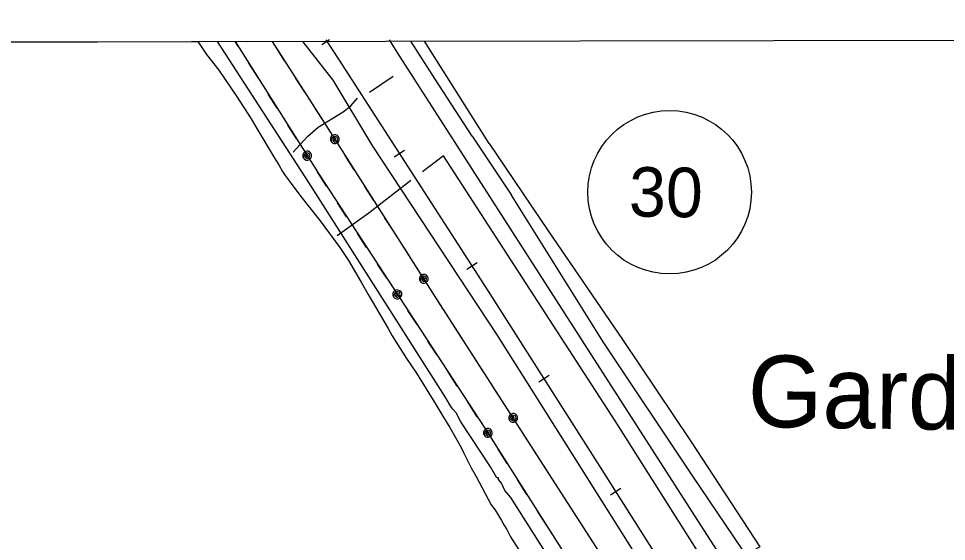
# Model space of a CAD drawing. Extents: x 3329297 to 3367176, y 649250 to 674653.
# Drawn here: x 3339953 to 3341826, y 671820 to 672876 of the extents above; entities that cross this region are included whole.
import ezdxf

# ---------------------------------------------------------------- set-up
doc = ezdxf.new("R2010")
doc.units = 0
for name, color, linetype in [('V-DTCH-CNTR', 7, 'Continuous'), ('V-GRID-FRAM', 7, 'Continuous'), ('V-RAIL-TRAK', 7, 'Continuous'), ('V-ROAD-CNTR', 7, 'Continuous'), ('V-ROAD-IDEN', 7, 'Continuous'), ('V-SITE-VEGE', 7, 'Continuous'), ('V-TOPO-GNAM-IDEN', 7, 'Continuous'), ('V-TOPO-SHOR', 7, 'Continuous'), ('V-UTIL-LINE', 7, 'Continuous')]:
    doc.layers.add(name, color=color, linetype=linetype)

msp = doc.modelspace()

# ---------------------------------------------------------------- linework, layer by layer
at = {"layer": 'V-DTCH-CNTR'}
for points in [[(3340903.1, 672623.8), (3340772.5, 672830), (3340772.4, 672830.2)], [(3340903.1, 672623.8), (3341022.4, 672447.2), (3341172.2, 672227.9), (3341309.4, 672023.3), (3341449.3, 671809.2), (3341414.2, 671789.5), (3341384.4, 671771.5)]]:
    msp.add_lwpolyline(points, dxfattribs=at)
at = {"layer": 'V-GRID-FRAM'}
msp.add_lwpolyline([(3333403.5, 672816.3), (3364945.5, 672875.9), (3364987.9, 654691.7), (3333429.9, 654632), (3333403.5, 672816.3)], dxfattribs=at)
at = {"layer": 'V-RAIL-TRAK'}
for points in [[(3340580.5, 672832.8), (3340565, 672822.8)], [(3340573.5, 672832.8), (3340598.7, 672793.7), (3340899.8, 672327.4), (3341125.8, 671972.3), (3341321.3, 671663.4)], [(3340732.5, 672609.6), (3340711.5, 672596)], [(3340879, 672382.7), (3340858, 672369.2)], [(3341024.3, 672155.1), (3341003.2, 672141.7)], [(3341169.1, 671927.2), (3341148, 671913.8)]]:
    msp.add_lwpolyline(points, dxfattribs=at)
at = {"layer": 'V-ROAD-CNTR'}
msp.add_lwpolyline([(3340701.3, 672833), (3340716.8, 672808.4), (3341021, 672334.1), (3341348, 671825.1), (3341552.7, 671511.3), (3341655, 671351), (3341738.7, 671214.1), (3341772.7, 671157.9), (3341799.2, 671111.6), (3341825.2, 671066), (3341865, 670988.8), (3341920.5, 670864.6), (3342017, 670640.3)], dxfattribs=at)
at = {"layer": 'V-ROAD-IDEN'}
msp.add_circle((3341267.4, 672525.3), 165, dxfattribs=at)
at = {"layer": 'V-SITE-VEGE'}
for p, q in [((3338554.2, 672826), (3340315, 672829.3)), ((3340315, 672829.3), (3340332.8, 672803.2)), ((3340332.8, 672803.2), (3340357.2, 672771.9)), ((3340357.2, 672771.9), (3340392.8, 672719.1)), ((3340392.8, 672719.1), (3340400.4, 672707.5)), ((3340400.4, 672707.5), (3340422.4, 672673.7)), ((3340422.4, 672673.7), (3340434.2, 672653.8)), ((3340434.2, 672653.8), (3340469, 672595.2)), ((3340469, 672595.2), (3340478.3, 672580.3)), ((3340478.3, 672580.3), (3340485.9, 672567.1)), ((3340485.9, 672567.1), (3340491, 672558.8)), ((3340491, 672558.8), (3340503.6, 672543.2)), ((3340503.6, 672543.2), (3340523, 672516.8)), ((3340523, 672516.8), (3340538.2, 672497)), ((3340538.2, 672497), (3340561.8, 672467.3)), ((3340561.8, 672467.3), (3340601.5, 672413.7)), ((3340601.5, 672413.7), (3340619.3, 672387.3)), ((3340619.3, 672387.3), (3340644.7, 672343.5)), ((3340644.7, 672343.5), (3340660.8, 672315.4)), ((3340660.8, 672315.4), (3340698.9, 672250.1)), ((3340698.9, 672250.1), (3340707.4, 672235.2)), ((3340707.4, 672235.2), (3340736.2, 672189.8)), ((3340736.2, 672189.8), (3340756.5, 672160.1)), ((3340756.5, 672160.1), (3340795.4, 672096.5)), ((3340795.4, 672096.5), (3340809.8, 672073.4)), ((3340809.8, 672073.4), (3340823.4, 672050.3)), ((3340823.4, 672050.3), (3340846.3, 672009.8)), ((3340846.3, 672009.8), (3340851.4, 671999.8)), ((3340851.4, 671999.8), (3340866.7, 671969.2)), ((3340866.7, 671969.2), (3340876.9, 671951.1)), ((3340876.9, 671951.1), (3340907.4, 671894)), ((3340907.4, 671894), (3340914.2, 671884.9)), ((3340914.2, 671884.9), (3340921.8, 671872.6)), ((3340921.8, 671872.6), (3340927.7, 671862.6)), ((3340927.7, 671862.6), (3340932.8, 671853.6)), ((3340932.8, 671853.6), (3340938.7, 671844.5)), ((3340938.7, 671844.5), (3340946.4, 671829.6)), ((3340946.4, 671829.6), (3340963.3, 671803.2))]:
    msp.add_line(p, q, dxfattribs=at)
at = {"layer": 'V-TOPO-SHOR'}
for p, q in [((3340661.5, 672727.6), (3340709.3, 672759.9)), ((3340868.8, 672638.2), (3340948.2, 672519.4))]:
    msp.add_line(p, q, dxfattribs=at)
for points in [[(3341521, 671225.4), (3341481.8, 671294.5), (3341488.9, 671301.7), (3341275.3, 671661.4), (3341213, 671771.3), (3340988.8, 672127.5), (3340919.4, 672237.4), (3340668.5, 672618.4), (3340588.4, 672751.3), (3340527.9, 672829.2)], [(3340868.8, 672638.2), (3340794.2, 672753.5), (3340744.9, 672830.2)], [(3340507.6, 672606), (3340536.3, 672638.1), (3340557.9, 672656.5), (3340608.4, 672687.9), (3340623.7, 672699.9), (3340637.1, 672715.5)], [(3341585.5, 671265.5), (3341605.3, 671288.5), (3341611.9, 671303.9), (3341612.9, 671319.8), (3341607.3, 671341.1), (3341526, 671466.9), (3341354.3, 671752.3), (3341157.6, 672063.7), (3340946.9, 672389), (3340810.7, 672598.6), (3340768.2, 672566.7)], [(3340745, 672549.1), (3340660, 672483), (3340596.6, 672437.5)], [(3341413.5, 671804.6), (3341313, 671954.2), (3341133.1, 672223.4), (3340948.2, 672519.4)]]:
    msp.add_lwpolyline(points, dxfattribs=at)
at = {"layer": 'V-UTIL-LINE'}
for points in [[(3341159, 671574.8), (3340947.1, 671909), (3340934.4, 671923.5), (3340928.1, 671938.1), (3340921.8, 671945.3), (3340921.8, 671949), (3340918.6, 671949), (3340906, 671970.8), (3340845.9, 672061.6), (3340836.4, 672079.8), (3340830.1, 672087), (3340826.9, 672090.7), (3340814.2, 672112.5), (3340539.1, 672544.8), (3340354.6, 672829.4)], [(3340396.5, 672820), (3340390.6, 672829.5)], [(3340390.6, 672829.5), (3340559.7, 672560.8), (3340894.2, 672049), (3341215.5, 671543), (3341328.2, 671346.1)], [(3341392.5, 671384.2), (3341268.6, 671577.1), (3341035.9, 671938.4), (3340792.6, 672316.9), (3340569.1, 672667.8), (3340465.4, 672829.6)], [(3340490.9, 672789.9), (3340472.5, 672818.5)], [(3340436, 672757.4), (3340417.8, 672786.1)], [(3340530.8, 672727.5), (3340512.4, 672756.2)], [(3340475.4, 672694.7), (3340457.3, 672723.5)], [(3340570.7, 672665.2), (3340569.1, 672667.8), (3340552.4, 672693.9)], [(3340514.8, 672632.1), (3340496.7, 672660.9)], [(3340591.7, 672632.4), (3340590.5, 672629.7), (3340592.8, 672630.2), (3340593.8, 672632.7), (3340592, 672635), (3340589, 672633.3), (3340587.9, 672628.8), (3340591.5, 672626.5), (3340596.1, 672627.9), (3340597.3, 672632.3), (3340595.8, 672636.5), (3340591.2, 672638), (3340586.4, 672635.3), (3340584.1, 672627.5), (3340586.5, 672625), (3340589.7, 672623.6), (3340593.2, 672623.5), (3340596.5, 672624.8), (3340599, 672627.2), (3340600.4, 672630.4), (3340600.5, 672633.9), (3340599.2, 672637.2), (3340596.8, 672639.7), (3340593.6, 672641.1), (3340590.1, 672641.2), (3340586.8, 672639.9), (3340584.3, 672637.5), (3340582.9, 672634.3), (3340582.8, 672630.8), (3340584.1, 672627.5)], [(3340535.6, 672599.1), (3340534.4, 672596.5), (3340536.7, 672596.9), (3340537.7, 672599.5), (3340535.9, 672601.8), (3340532.9, 672600.1), (3340531.8, 672595.6), (3340535.4, 672593.2), (3340540, 672594.6), (3340541.3, 672599), (3340539.8, 672603.2), (3340535.2, 672604.8), (3340530.4, 672602.1), (3340528, 672594.3), (3340530.4, 672591.8), (3340533.6, 672590.3), (3340537.1, 672590.2), (3340540.4, 672591.5), (3340542.9, 672593.9), (3340544.3, 672597.1), (3340544.4, 672600.6), (3340543.2, 672603.9), (3340540.8, 672606.4), (3340537.6, 672607.9), (3340534.1, 672608), (3340530.8, 672606.7), (3340528.2, 672604.3), (3340526.8, 672601.1), (3340526.7, 672597.6), (3340528, 672594.3)], [(3340630.9, 672570.8), (3340612.6, 672599.5)], [(3340574.9, 672537.6), (3340559.7, 672560.8), (3340556.3, 672566.1)], [(3340670.6, 672508.4), (3340652.4, 672537)], [(3340615.3, 672475.6), (3340596.7, 672504.1)], [(3340710.4, 672446), (3340692.1, 672474.6)], [(3340655.8, 672413.7), (3340637.2, 672442.2)], [(3340750.2, 672383.5), (3340731.9, 672412.2)], [(3340696.3, 672351.8), (3340677.7, 672380.2)], [(3340771.1, 672350.7), (3340770, 672348), (3340772.3, 672348.5), (3340773.3, 672351.1), (3340771.4, 672353.3), (3340768.5, 672351.6), (3340767.4, 672347.1), (3340770.9, 672344.8), (3340775.6, 672346.2), (3340776.8, 672350.6), (3340775.3, 672354.8), (3340770.7, 672356.3), (3340765.9, 672353.6), (3340763.5, 672345.8), (3340766, 672343.3), (3340769.2, 672341.9), (3340772.7, 672341.8), (3340775.9, 672343.1), (3340778.5, 672345.5), (3340779.9, 672348.7), (3340780, 672352.2), (3340778.7, 672355.5), (3340776.3, 672358), (3340773.1, 672359.4), (3340769.5, 672359.5), (3340766.3, 672358.3), (3340763.7, 672355.8), (3340762.3, 672352.6), (3340762.2, 672349.1), (3340763.5, 672345.8)], [(3340717.7, 672319.1), (3340716.6, 672316.5), (3340718.8, 672317), (3340719.8, 672319.5), (3340718, 672321.8), (3340715, 672320.1), (3340714, 672315.5), (3340717.6, 672313.2), (3340722.2, 672314.7), (3340723.4, 672319.1), (3340721.8, 672323.3), (3340717.2, 672324.8), (3340712.4, 672322), (3340710.1, 672314.2), (3340712.6, 672311.7), (3340715.8, 672310.3), (3340719.3, 672310.3), (3340722.6, 672311.6), (3340725.1, 672314), (3340726.5, 672317.3), (3340726.5, 672320.8), (3340725.2, 672324), (3340722.7, 672326.5), (3340719.5, 672327.9), (3340716, 672328), (3340712.7, 672326.6), (3340710.2, 672324.2), (3340708.9, 672321), (3340708.8, 672317.4), (3340710.1, 672314.2)], [(3340810.4, 672289.2), (3340792.6, 672316.9), (3340792.1, 672317.8)], [(3340757.6, 672258), (3340739, 672286.5)], [(3340850.5, 672226.9), (3340832.1, 672255.5)], [(3340798.1, 672196.1), (3340779.5, 672224.5)], [(3340890.5, 672164.7), (3340872.1, 672193.3)], [(3340838.6, 672134.1), (3340820, 672162.6)], [(3340930.5, 672102.4), (3340912.1, 672131)], [(3340879.1, 672072.2), (3340860.5, 672100.7)], [(3340951.6, 672069.6), (3340950.5, 672067), (3340952.7, 672067.5), (3340953.7, 672070), (3340951.9, 672072.3), (3340948.9, 672070.6), (3340947.8, 672066), (3340951.4, 672063.7), (3340956.1, 672065.2), (3340957.3, 672069.6), (3340955.7, 672073.8), (3340951.1, 672075.3), (3340946.3, 672072.6), (3340944, 672064.7), (3340946.4, 672062.2), (3340949.7, 672060.8), (3340953.2, 672060.8), (3340956.4, 672062), (3340959, 672064.5), (3340960.4, 672067.7), (3340960.4, 672071.2), (3340959.1, 672074.5), (3340956.7, 672077), (3340953.5, 672078.4), (3340950, 672078.5), (3340946.7, 672077.2), (3340944.2, 672074.7), (3340942.8, 672071.5), (3340942.7, 672068), (3340944, 672064.7)], [(3340900.3, 672039.5), (3340899.2, 672036.8), (3340901.4, 672037.3), (3340902.4, 672039.9), (3340900.6, 672042.1), (3340897.7, 672040.5), (3340896.5, 672035.9), (3340900.1, 672033.6), (3340904.8, 672035), (3340906, 672039.4), (3340904.5, 672043.6), (3340899.9, 672045.1), (3340895.1, 672042.4), (3340892.7, 672034.6), (3340895.1, 672032.1), (3340898.3, 672030.7), (3340901.8, 672030.6), (3340905.1, 672031.9), (3340907.7, 672034.3), (3340909.1, 672037.5), (3340909.2, 672041), (3340907.9, 672044.3), (3340905.5, 672046.8), (3340902.2, 672048.3), (3340898.7, 672048.3), (3340895.5, 672047.1), (3340892.9, 672044.6), (3340891.5, 672041.4), (3340891.4, 672037.9), (3340892.7, 672034.6)], [(3340991, 672008.2), (3340972.7, 672036.8)], [(3340939.4, 671977.8), (3340921.2, 672006.5)], [(3341031.1, 671945.9), (3341012.7, 671974.6)], [(3340979.1, 671915.4), (3340960.9, 671944.1)], [(3341071.1, 671883.7), (3341052.7, 671912.3)], [(3341018.7, 671852.9), (3341000.5, 671881.6)], [(3341111.2, 671821.5), (3341092.8, 671850.1)]]:
    msp.add_lwpolyline(points, dxfattribs=at)

# ---------------------------------------------------------------- texts
at = {"layer": 'V-ROAD-IDEN'}
msp.add_text('30', height=100, rotation=359.1629, dxfattribs=at).set_placement((3341184.8, 672476.5))
at = {"layer": 'V-TOPO-GNAM-IDEN'}
msp.add_text('Gardere', height=145, rotation=359.1629, dxfattribs=at).set_placement((3341424.3, 672051.8))

doc.saveas('drawing.dxf')
